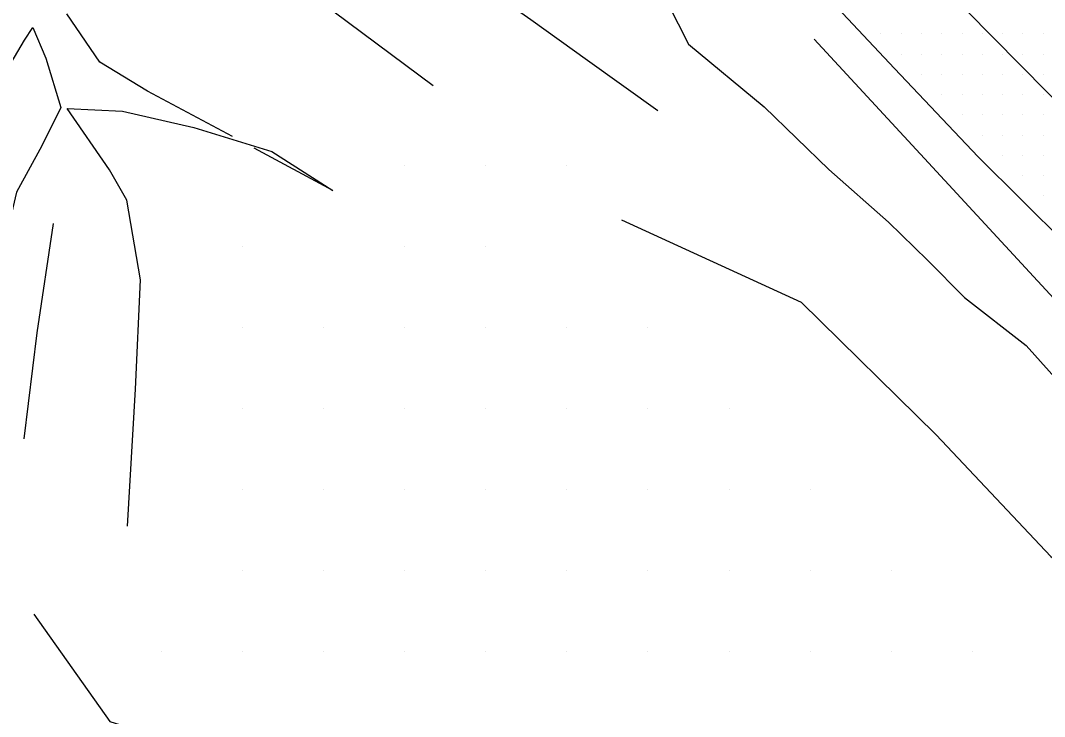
# Model space of a CAD drawing. Extents: x 1762120 to 1766775, y 709485 to 712965.
# Drawn here: x 1764097.6 to 1764223.9, y 711157 to 711242.9 of the extents above; entities that cross this region are included whole.
import ezdxf

# ---------------------------------------------------------------- set-up
doc = ezdxf.new("R2010")
doc.units = 0
for name, color, linetype in [('Exist DTM QL2 LIDAR Elevation Point', 7, 'Continuous'), ('Exist DTM Scan Elevation Point', 7, 'Continuous'), ('Exist Roads EOP', 7, 'Continuous'), ('Exist Roads EOT', 7, 'Continuous'), ('PH Exist DTM Breakline', 7, 'Continuous')]:
    doc.layers.add(name, color=color, linetype=linetype)

msp = doc.modelspace()

# ---------------------------------------------------------------- linework, layer by layer
at = {"layer": 'Exist DTM QL2 LIDAR Elevation Point'}
for p, q in [((1764145, 711224.99), (1764145, 711224.99)), ((1764155, 711224.99), (1764155, 711224.99)), ((1764165, 711224.99), (1764165, 711224.99)), ((1764125, 711214.99), (1764125, 711214.99)), ((1764145, 711214.99), (1764145, 711214.99)), ((1764155, 711214.99), (1764155, 711214.99)), ((1764125, 711204.99), (1764125, 711204.99)), ((1764135, 711204.99), (1764135, 711204.99)), ((1764145, 711204.99), (1764145, 711204.99)), ((1764155, 711204.99), (1764155, 711204.99)), ((1764165, 711204.99), (1764165, 711204.99)), ((1764175.01, 711204.99), (1764175.01, 711204.99)), ((1764125, 711194.99), (1764125, 711194.99)), ((1764135, 711194.99), (1764135, 711194.99)), ((1764145, 711194.99), (1764145, 711194.99)), ((1764155, 711194.99), (1764155, 711194.99)), ((1764165, 711194.99), (1764165, 711194.99)), ((1764175.01, 711194.99), (1764175.01, 711194.99)), ((1764185.01, 711194.99), (1764185.01, 711194.99)), ((1764125, 711184.99), (1764125, 711184.99)), ((1764135, 711184.99), (1764135, 711184.99)), ((1764145, 711184.99), (1764145, 711184.99)), ((1764155, 711184.99), (1764155, 711184.99)), ((1764165, 711184.99), (1764165, 711184.99)), ((1764175.01, 711184.99), (1764175.01, 711184.99)), ((1764185.01, 711184.99), (1764185.01, 711184.99)), ((1764195.01, 711184.99), (1764195.01, 711184.99)), ((1764125, 711174.98), (1764125, 711174.98)), ((1764135, 711174.98), (1764135, 711174.98)), ((1764145, 711174.98), (1764145, 711174.98)), ((1764155, 711174.98), (1764155, 711174.98)), ((1764165, 711174.98), (1764165, 711174.98)), ((1764175.01, 711174.98), (1764175.01, 711174.98)), ((1764185.01, 711174.98), (1764185.01, 711174.98)), ((1764195.01, 711174.98), (1764195.01, 711174.98)), ((1764205.01, 711174.98), (1764205.01, 711174.98)), ((1764115, 711164.98), (1764115, 711164.98)), ((1764125, 711164.98), (1764125, 711164.98)), ((1764135, 711164.98), (1764135, 711164.98)), ((1764145, 711164.98), (1764145, 711164.98)), ((1764155, 711164.98), (1764155, 711164.98)), ((1764165, 711164.98), (1764165, 711164.98)), ((1764175.01, 711164.98), (1764175.01, 711164.98)), ((1764185.01, 711164.98), (1764185.01, 711164.98)), ((1764195.01, 711164.98), (1764195.01, 711164.98)), ((1764205.01, 711164.98), (1764205.01, 711164.98)), ((1764215.01, 711164.98), (1764215.01, 711164.98))]:
    msp.add_line(p, q, dxfattribs=at)
at = {"layer": 'Exist DTM Scan Elevation Point'}
for p, q in [((1764203.75, 711241.25), (1764203.75, 711241.25)), ((1764206.25, 711241.25), (1764206.25, 711241.25)), ((1764208.75, 711241.25), (1764208.75, 711241.25)), ((1764211.25, 711241.25), (1764211.25, 711241.25)), ((1764213.75, 711241.25), (1764213.75, 711241.25)), ((1764216.25, 711241.25), (1764216.25, 711241.25)), ((1764218.75, 711241.25), (1764218.75, 711241.25)), ((1764221.25, 711241.25), (1764221.25, 711241.25)), ((1764223.75, 711241.25), (1764223.75, 711241.25)), ((1764206.25, 711238.75), (1764206.25, 711238.75)), ((1764208.75, 711238.75), (1764208.75, 711238.75)), ((1764211.25, 711238.75), (1764211.25, 711238.75)), ((1764213.75, 711238.75), (1764213.75, 711238.75)), ((1764216.25, 711238.75), (1764216.25, 711238.75)), ((1764218.75, 711238.75), (1764218.75, 711238.75)), ((1764221.25, 711238.75), (1764221.25, 711238.75)), ((1764223.75, 711238.75), (1764223.75, 711238.75)), ((1764208.75, 711236.25), (1764208.75, 711236.25)), ((1764211.25, 711236.25), (1764211.25, 711236.25)), ((1764213.75, 711236.25), (1764213.75, 711236.25)), ((1764216.25, 711236.25), (1764216.25, 711236.25)), ((1764218.75, 711236.25), (1764218.75, 711236.25)), ((1764221.25, 711236.25), (1764221.25, 711236.25)), ((1764223.75, 711236.25), (1764223.75, 711236.25)), ((1764211.25, 711233.75), (1764211.25, 711233.75)), ((1764213.75, 711233.75), (1764213.75, 711233.75)), ((1764216.25, 711233.75), (1764216.25, 711233.75)), ((1764218.75, 711233.75), (1764218.75, 711233.75)), ((1764221.25, 711233.75), (1764221.25, 711233.75)), ((1764223.75, 711233.75), (1764223.75, 711233.75)), ((1764213.75, 711231.25), (1764213.75, 711231.25)), ((1764216.25, 711231.25), (1764216.25, 711231.25)), ((1764218.75, 711231.25), (1764218.75, 711231.25)), ((1764221.25, 711231.25), (1764221.25, 711231.25)), ((1764223.75, 711231.25), (1764223.75, 711231.25)), ((1764216.25, 711228.75), (1764216.25, 711228.75)), ((1764218.75, 711228.75), (1764218.75, 711228.75)), ((1764221.25, 711228.75), (1764221.25, 711228.75)), ((1764223.75, 711228.75), (1764223.75, 711228.75)), ((1764218.75, 711226.25), (1764218.75, 711226.25)), ((1764221.25, 711226.25), (1764221.25, 711226.25)), ((1764223.75, 711226.25), (1764223.75, 711226.25)), ((1764221.25, 711223.75), (1764221.25, 711223.75)), ((1764223.75, 711223.75), (1764223.75, 711223.75)), ((1764223.75, 711221.25), (1764223.75, 711221.25))]:
    msp.add_line(p, q, dxfattribs=at)
at = {"layer": 'Exist Roads EOP'}
msp.add_lwpolyline([(1764226.51, 711215.39), (1764215.76, 711226.09), (1764205.43, 711236.96), (1764195.18, 711247.9), (1764184.59, 711258.53), (1764174.57, 711269.67), (1764164.54, 711280.97), (1764154.9, 711292.46), (1764149.29, 711298.98), (1764144.88, 711303.19), (1764139.06, 711306.11), (1764132.64, 711307.64), (1764123.91, 711307.88), (1764116.49, 711306.71), (1764110.26, 711304.88), (1764104.74, 711301.44), (1764101.81, 711297.81), (1764098.76, 711291.73), (1764096.91, 711285.87)], dxfattribs=at)
at = {"layer": 'Exist Roads EOT'}
msp.add_lwpolyline([(1764149.32, 711317.03), (1764159.58, 711304.88), (1764169.95, 711292.77), (1764193.41, 711266.47), (1764214.31, 711244.12), (1764244.22, 711213.81), (1764278.5, 711180.66), (1764294.07, 711166.46), (1764311.31, 711151.24)], dxfattribs=at)
at = {"layer": 'PH Exist DTM Breakline'}
for points in [[(1764118.72, 711272.2), (1764132.39, 711265.51), (1764138.28, 711260.94), (1764144.35, 711254.65), (1764151.67, 711249.26), (1764160.56, 711243), (1764167.54, 711238), (1764176.23, 711231.78)], [(1764115.27, 711269.28), (1764121.86, 711262.95), (1764125.05, 711259.57), (1764132.26, 711250.03), (1764136.3, 711243.97), (1764148.52, 711234.89)], [(1764176.24, 711247.47), (1764179.99, 711239.96), (1764189.35, 711232.24), (1764197.34, 711224.52), (1764204.68, 711218.02), (1764209.5, 711213.31), (1764214.04, 711208.73), (1764221.66, 711202.78), (1764228.4, 711195.24)], [(1764123.76, 711228.57), (1764113.29, 711234.18), (1764107.41, 711237.77), (1764103.32, 711243.71)], [(1764076.1, 711153.31), (1764077.06, 711165.39), (1764080.1, 711177.86), (1764084.39, 711193.87), (1764087.79, 711210), (1764091.53, 711221.72), (1764094.64, 711234.65), (1764098.1, 711240.46), (1764099.11, 711242.04), (1764100.73, 711238.25), (1764102.58, 711232.14), (1764100.23, 711227.43), (1764097.12, 711221.69), (1764094.14, 711209.21), (1764091.87, 711198.18), (1764089.79, 711186.11), (1764087.66, 711175.63), (1764084.96, 711165.67), (1764087.1, 711154.14)], [(1764195.53, 711240.61), (1764209.62, 711225.32), (1764225.06, 711208.6), (1764235.54, 711197.49), (1764245.64, 711187.79), (1764251.48, 711182.61), (1764256.53, 711178.06), (1764258.85, 711176.21)], [(1764110.8, 711180.49), (1764111.79, 711197.41), (1764112.41, 711210.9), (1764110.74, 711220.74), (1764108.58, 711224.47), (1764103.36, 711232.04), (1764110.2, 711231.69), (1764118.99, 711229.69), (1764128.62, 711226.72), (1764136.15, 711221.93), (1764126.42, 711227.14)], [(1764171.75, 711218.3), (1764193.9, 711208.13), (1764210.58, 711191.75), (1764224.7, 711176.73), (1764236.2, 711168.5)], [(1764101.65, 711217.84), (1764099.64, 711204.36), (1764098.01, 711191.27)], [(1764099.25, 711169.62), (1764108.61, 711156.38), (1764122.57, 711152.03), (1764132.08, 711149.2), (1764140.72, 711145.45), (1764149.53, 711140.73), (1764158.81, 711136.46), (1764167.52, 711133.9), (1764176.56, 711131.86), (1764185.3, 711129.9), (1764193.02, 711127.96), (1764203.19, 711120.74), (1764214.16, 711115.94)]]:
    msp.add_lwpolyline(points, dxfattribs=at)

doc.saveas('drawing.dxf')
